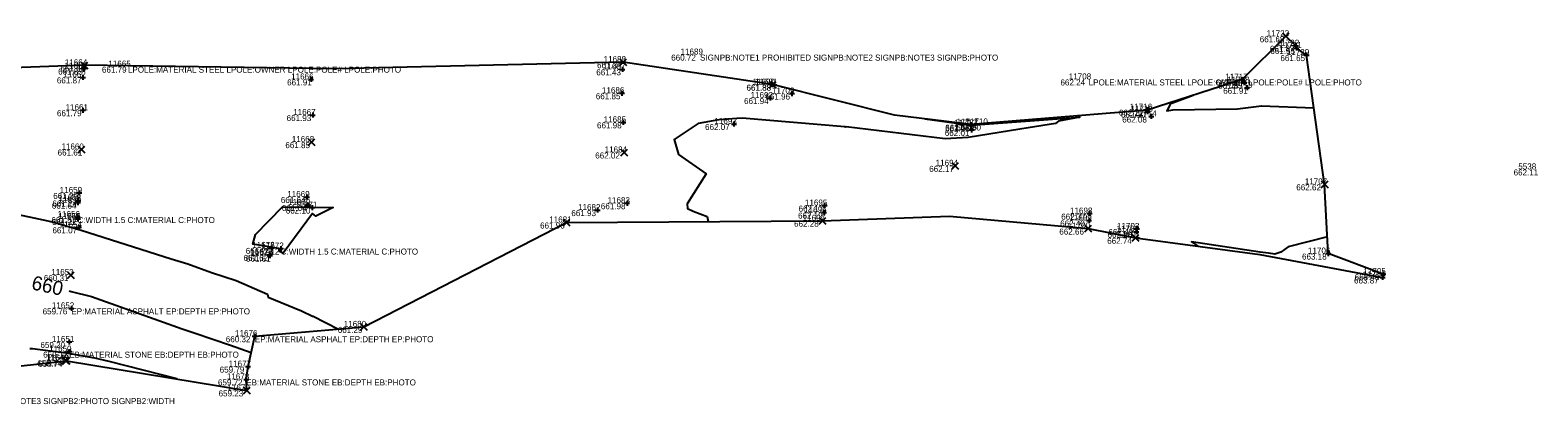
# Model space of a CAD drawing. Extents: x 2129350 to 2137777, y 657588 to 659885.
# Drawn here: x 2132206.7 to 2132507, y 659053.1 to 659128.7 of the extents above; entities that cross this region are included whole.
import ezdxf

# ---------------------------------------------------------------- set-up
doc = ezdxf.new("R2010")
doc.units = 0
for name, color, linetype in [('DT_X_Contour_Major', 7, 'Continuous'), ('DT_X_Contour_Minor', 7, 'Continuous'), ('DT_X_TIN_Hull', 7, 'Continuous'), ('SV_X_Random_Point', 7, 'Continuous'), ('SV_X_Shot_Marker', 7, 'Continuous'), ('SV_X_Text_Comment', 7, 'Continuous'), ('SV_X_Text_Elevation', 7, 'Continuous'), ('SV_X_Text_Name', 7, 'Continuous')]:
    doc.layers.add(name, color=color, linetype=linetype)

msp = doc.modelspace()

# ---------------------------------------------------------------- linework, layer by layer
at = {"layer": 'DT_X_Contour_Major'}
msp.add_lwpolyline([(2132214.43, 659076.81), (2132214.82, 659076.69), (2132218.91, 659075.69), (2132233.21, 659070.54), (2132236.97, 659069.27), (2132239.52, 659068.39), (2132246.59, 659065.97), (2132250.7, 659064.56)], dxfattribs=at)
at = {"layer": 'DT_X_Contour_Minor'}
for points in [[(2132438.29, 659115.76), (2132433.88, 659114.08), (2132433.64, 659113.83), (2132433.09, 659112.69), (2132434.26, 659112.84), (2132447.14, 659113.04), (2132451.94, 659113.69), (2132462.36, 659113.3)], [(2132384.84, 659111.08), (2132394.1, 659109.81), (2132415.73, 659111.44), (2132411.46, 659110.61), (2132410.87, 659110.12), (2132405.46, 659109.31), (2132403.8, 659109), (2132393.47, 659107.36), (2132388.89, 659107.09), (2132369.19, 659109.47), (2132368.97, 659109.43), (2132368.92, 659109.5), (2132348.5, 659111.23), (2132347.39, 659111.15), (2132343.86, 659110.86), (2132339.72, 659110.15), (2132334.93, 659106.96), (2132335.78, 659103.95), (2132341.29, 659100.15), (2132337.56, 659094.13), (2132337.58, 659093.23), (2132338.72, 659092.69), (2132341.52, 659091.61), (2132341.69, 659090.62)], [(2132256.4, 659084.57), (2132256.25, 659085.04), (2132256.24, 659085.05), (2132256.21, 659085.27), (2132251, 659086.11), (2132251.53, 659088.06), (2132256.93, 659093.52), (2132262.74, 659093.46), (2132267.01, 659093.41), (2132263.57, 659091.71), (2132262.88, 659092.19), (2132257.07, 659084.29), (2132256.4, 659084.57)], [(2132203.96, 659092.06), (2132207.42, 659091.35), (2132210.21, 659090.77), (2132211.53, 659090.41), (2132213.87, 659089.78), (2132216.34, 659089.05), (2132216.84, 659088.92), (2132234.75, 659083.18), (2132238.08, 659082.18), (2132242.77, 659080.49), (2132247.71, 659078.89), (2132253.91, 659076.16), (2132254.09, 659075.56), (2132260.69, 659072.8), (2132262.91, 659071.75), (2132263.07, 659071.74), (2132268.11, 659069.2)], [(2132465.04, 659087.59), (2132457.21, 659085.58), (2132455.76, 659084.52), (2132454.6, 659084.1), (2132453.29, 659084.3), (2132451.66, 659084.54), (2132437.98, 659086.56), (2132439.37, 659085.68)], [(2132235.94, 659059.26), (2132222.39, 659062.73), (2132219.53, 659063.42), (2132214.31, 659064.31), (2132214.28, 659064.33), (2132207.17, 659065.23), (2132206.6, 659065.29)]]:
    msp.add_lwpolyline(points, dxfattribs=at)
at = {"layer": 'DT_X_TIN_Hull'}
msp.add_lwpolyline([(2132125.61, 659053.1), (2132213.88, 659062.89), (2132249.84, 659056.98), (2132249.71, 659059.17), (2132250.07, 659061.72), (2132251.42, 659067.78), (2132273.11, 659069.63), (2132313.51, 659090.43), (2132364.45, 659090.78), (2132389.79, 659091.66), (2132417.38, 659089.22), (2132426.8, 659087.38), (2132451.57, 659084.03), (2132476.03, 659079.48), (2132476.18, 659080.15), (2132465.21, 659084.24), (2132464.5, 659098.03), (2132460.89, 659123.78), (2132458.87, 659125.19), (2132458.77, 659125.64), (2132456.78, 659127.53), (2132448.08, 659118.89), (2132429.14, 659112.83), (2132394.11, 659109.92), (2132378.82, 659111.83), (2132354.53, 659117.9), (2132324.78, 659122.37), (2132267.42, 659121.03), (2132217.47, 659121.74), (2132156.88, 659119.5)], dxfattribs=at)
at = {"layer": 'SV_X_Random_Point'}
for p, q in [((2132456.11, 659126.86), (2132457.45, 659128.2)), ((2132456.11, 659128.2), (2132457.45, 659126.86)), ((2132324.11, 659121.7), (2132325.45, 659123.04)), ((2132324.11, 659123.04), (2132325.45, 659121.7)), ((2132216.8, 659121.07), (2132218.13, 659122.4)), ((2132216.8, 659122.4), (2132218.13, 659121.07)), ((2132353.89, 659117.21), (2132355.23, 659118.54)), ((2132353.89, 659118.54), (2132355.23, 659117.21)), ((2132216.24, 659104.3), (2132217.58, 659105.63)), ((2132216.24, 659105.63), (2132217.58, 659104.3)), ((2132262.02, 659105.77), (2132263.35, 659107.1)), ((2132262.02, 659107.1), (2132263.35, 659105.77)), ((2132324.29, 659103.72), (2132325.63, 659105.05)), ((2132324.29, 659105.05), (2132325.63, 659103.72)), ((2132390.24, 659101.05), (2132391.57, 659102.39)), ((2132390.24, 659102.39), (2132391.57, 659101.05)), ((2132463.83, 659097.36), (2132465.17, 659098.7)), ((2132463.83, 659098.7), (2132465.17, 659097.36)), ((2132312.84, 659089.76), (2132314.18, 659091.1)), ((2132312.84, 659091.1), (2132314.18, 659089.76)), ((2132363.79, 659090.11), (2132365.12, 659091.45)), ((2132363.79, 659091.45), (2132365.12, 659090.11)), ((2132416.72, 659088.55), (2132418.05, 659089.89)), ((2132416.72, 659089.89), (2132418.05, 659088.55)), ((2132426.14, 659086.72), (2132427.47, 659088.05)), ((2132426.14, 659088.05), (2132427.47, 659086.72)), ((2132214.09, 659079.29), (2132215.43, 659080.63)), ((2132214.09, 659080.63), (2132215.43, 659079.29)), ((2132272.45, 659068.96), (2132273.78, 659070.3)), ((2132272.45, 659070.3), (2132273.78, 659068.96)), ((2132213.04, 659062.3), (2132214.37, 659063.64)), ((2132213.04, 659063.64), (2132214.37, 659062.3)), ((2132213.21, 659062.22), (2132214.55, 659063.56)), ((2132213.21, 659063.56), (2132214.55, 659062.22)), ((2132249.17, 659056.31), (2132250.5, 659057.65)), ((2132249.17, 659057.65), (2132250.5, 659056.31))]:
    msp.add_line(p, q, dxfattribs=at)
at = {"layer": 'SV_X_Shot_Marker'}
for p, q in [((2132458.77, 659126.14), (2132458.77, 659125.14)), ((2132458.27, 659125.64), (2132459.27, 659125.64)), ((2132458.38, 659125.19), (2132459.38, 659125.19)), ((2132458.77, 659125.64), (2132458.77, 659125.64)), ((2132458.88, 659125.69), (2132458.88, 659124.69)), ((2132458.88, 659125.19), (2132458.88, 659125.19)), ((2132460.39, 659123.78), (2132461.39, 659123.78)), ((2132460.89, 659124.28), (2132460.89, 659123.28)), ((2132460.89, 659123.78), (2132460.89, 659123.78)), ((2132216.92, 659121.1), (2132217.92, 659121.1)), ((2132217.18, 659119.84), (2132217.18, 659118.84)), ((2132217.42, 659121.6), (2132217.42, 659120.6)), ((2132217.42, 659121.1), (2132217.42, 659121.1)), ((2132324.13, 659120.94), (2132325.13, 659120.94)), ((2132324.63, 659121.44), (2132324.63, 659120.44)), ((2132324.63, 659120.94), (2132324.63, 659120.94)), ((2132216.68, 659119.34), (2132217.68, 659119.34)), ((2132217.18, 659119.34), (2132217.18, 659119.34)), ((2132262.13, 659118.93), (2132263.13, 659118.93)), ((2132262.63, 659119.43), (2132262.63, 659118.43)), ((2132262.63, 659118.93), (2132262.63, 659118.93)), ((2132354.03, 659117.9), (2132355.03, 659117.9)), ((2132354.53, 659118.4), (2132354.53, 659117.4)), ((2132354.53, 659117.9), (2132354.53, 659117.9)), ((2132447.58, 659118.89), (2132448.58, 659118.89)), ((2132447.97, 659118.27), (2132448.97, 659118.27)), ((2132448.08, 659119.39), (2132448.08, 659118.39)), ((2132448.08, 659118.89), (2132448.08, 659118.89)), ((2132448.47, 659118.77), (2132448.47, 659117.77)), ((2132448.47, 659118.27), (2132448.47, 659118.27)), ((2132448.56, 659117.27), (2132449.56, 659117.27)), ((2132449.06, 659117.77), (2132449.06, 659116.77)), ((2132449.06, 659117.27), (2132449.06, 659117.27)), ((2132324.02, 659116.18), (2132325.02, 659116.18)), ((2132324.52, 659116.68), (2132324.52, 659115.68)), ((2132324.52, 659116.18), (2132324.52, 659116.18)), ((2132353.55, 659115.22), (2132354.55, 659115.22)), ((2132354.05, 659115.72), (2132354.05, 659114.72)), ((2132354.05, 659115.22), (2132354.05, 659115.22)), ((2132357.89, 659116.12), (2132358.89, 659116.12)), ((2132358.39, 659116.62), (2132358.39, 659115.62)), ((2132358.39, 659116.12), (2132358.39, 659116.12)), ((2132216.68, 659112.8), (2132217.68, 659112.8)), ((2132217.18, 659113.3), (2132217.18, 659112.3)), ((2132217.18, 659112.8), (2132217.18, 659112.8)), ((2132262.46, 659111.83), (2132263.46, 659111.83)), ((2132262.96, 659112.33), (2132262.96, 659111.33)), ((2132262.96, 659111.83), (2132262.96, 659111.83)), ((2132324.79, 659110.88), (2132324.79, 659109.88)), ((2132428.63, 659112.9), (2132429.63, 659112.9)), ((2132428.69, 659112.5), (2132429.69, 659112.5)), ((2132429.13, 659113.4), (2132429.13, 659112.4)), ((2132429.13, 659112.9), (2132429.13, 659112.9)), ((2132429.19, 659113), (2132429.19, 659112)), ((2132429.19, 659112.5), (2132429.19, 659112.5)), ((2132429.45, 659111.55), (2132430.45, 659111.55)), ((2132429.95, 659112.05), (2132429.95, 659111.05)), ((2132429.95, 659111.55), (2132429.95, 659111.55)), ((2132324.29, 659110.38), (2132325.29, 659110.38)), ((2132324.79, 659110.38), (2132324.79, 659110.38)), ((2132346.35, 659110.05), (2132347.35, 659110.05)), ((2132346.85, 659110.55), (2132346.85, 659109.55)), ((2132346.85, 659110.05), (2132346.85, 659110.05)), ((2132393.6, 659109.73), (2132394.6, 659109.73)), ((2132393.61, 659109.92), (2132394.61, 659109.92)), ((2132393.67, 659108.88), (2132394.67, 659108.88)), ((2132394.1, 659110.23), (2132394.1, 659109.23)), ((2132394.1, 659109.73), (2132394.1, 659109.73)), ((2132394.11, 659110.42), (2132394.11, 659109.42)), ((2132394.11, 659109.92), (2132394.11, 659109.92)), ((2132394.17, 659109.38), (2132394.17, 659108.38)), ((2132394.17, 659108.88), (2132394.17, 659108.88)), ((2132215.95, 659096.32), (2132216.95, 659096.32)), ((2132216.45, 659096.82), (2132216.45, 659095.82)), ((2132216.45, 659096.32), (2132216.45, 659096.32)), ((2132261.79, 659096), (2132261.79, 659095)), ((2132215.67, 659094.38), (2132216.67, 659094.38)), ((2132215.76, 659094.81), (2132216.76, 659094.81)), ((2132216.17, 659094.88), (2132216.17, 659093.88)), ((2132216.17, 659094.38), (2132216.17, 659094.38)), ((2132216.26, 659095.31), (2132216.26, 659094.31)), ((2132216.26, 659094.81), (2132216.26, 659094.81)), ((2132261.29, 659095.5), (2132262.29, 659095.5)), ((2132261.5, 659093.91), (2132262.5, 659093.91)), ((2132261.79, 659095.5), (2132261.79, 659095.5)), ((2132262, 659094.41), (2132262, 659093.41)), ((2132262, 659093.91), (2132262, 659093.91)), ((2132262.35, 659093.4), (2132263.35, 659093.4)), ((2132262.85, 659093.9), (2132262.85, 659092.9)), ((2132262.85, 659093.4), (2132262.85, 659093.4)), ((2132319.17, 659092.9), (2132320.17, 659092.9)), ((2132319.67, 659093.4), (2132319.67, 659092.4)), ((2132319.67, 659092.9), (2132319.67, 659092.9)), ((2132325.05, 659094.27), (2132326.05, 659094.27)), ((2132325.55, 659094.77), (2132325.55, 659093.77)), ((2132325.55, 659094.27), (2132325.55, 659094.27)), ((2132364.39, 659093.8), (2132365.39, 659093.8)), ((2132364.8, 659092.9), (2132364.8, 659091.9)), ((2132364.89, 659094.3), (2132364.89, 659093.3)), ((2132364.89, 659093.8), (2132364.89, 659093.8)), ((2132215.59, 659091.51), (2132216.59, 659091.51)), ((2132215.68, 659091.13), (2132216.68, 659091.13)), ((2132216.09, 659092.01), (2132216.09, 659091.01)), ((2132216.09, 659091.51), (2132216.09, 659091.51)), ((2132216.18, 659091.63), (2132216.18, 659090.63)), ((2132216.18, 659091.13), (2132216.18, 659091.13)), ((2132216.41, 659089.97), (2132216.41, 659088.97)), ((2132364.3, 659092.4), (2132365.3, 659092.4)), ((2132364.8, 659092.4), (2132364.8, 659092.4)), ((2132417.07, 659090.83), (2132418.07, 659090.83)), ((2132417.19, 659092.2), (2132418.19, 659092.2)), ((2132417.57, 659091.33), (2132417.57, 659090.33)), ((2132417.57, 659090.83), (2132417.57, 659090.83)), ((2132417.69, 659092.7), (2132417.69, 659091.7)), ((2132417.69, 659092.2), (2132417.69, 659092.2)), ((2132215.91, 659089.47), (2132216.91, 659089.47)), ((2132216.41, 659089.47), (2132216.41, 659089.47)), ((2132426.5, 659088.6), (2132427.5, 659088.6)), ((2132426.59, 659089.14), (2132427.59, 659089.14)), ((2132427, 659089.1), (2132427, 659088.1)), ((2132427, 659088.6), (2132427, 659088.6)), ((2132427.09, 659089.64), (2132427.09, 659088.64)), ((2132427.09, 659089.14), (2132427.09, 659089.14)), ((2132253.88, 659083.98), (2132254.88, 659083.98)), ((2132253.92, 659083.83), (2132254.92, 659083.83)), ((2132254.27, 659085.37), (2132255.27, 659085.37)), ((2132254.38, 659084.48), (2132254.38, 659083.48)), ((2132254.38, 659083.98), (2132254.38, 659083.98)), ((2132254.42, 659084.33), (2132254.42, 659083.33)), ((2132254.42, 659083.83), (2132254.42, 659083.83)), ((2132254.77, 659085.87), (2132254.77, 659084.87)), ((2132254.77, 659085.37), (2132254.77, 659085.37)), ((2132256.07, 659085.24), (2132257.07, 659085.24)), ((2132256.57, 659085.74), (2132256.57, 659084.74)), ((2132256.57, 659085.24), (2132256.57, 659085.24)), ((2132464.71, 659084.24), (2132465.71, 659084.24)), ((2132465.21, 659084.74), (2132465.21, 659083.74)), ((2132465.21, 659084.24), (2132465.21, 659084.24)), ((2132475.53, 659079.48), (2132476.53, 659079.48)), ((2132475.68, 659080.15), (2132476.68, 659080.15)), ((2132476.03, 659079.98), (2132476.03, 659078.98)), ((2132476.03, 659079.48), (2132476.03, 659079.48)), ((2132476.18, 659080.65), (2132476.18, 659079.65)), ((2132476.18, 659080.15), (2132476.18, 659080.15)), ((2132214.38, 659073.32), (2132215.38, 659073.32)), ((2132214.88, 659073.82), (2132214.88, 659072.82)), ((2132214.88, 659073.32), (2132214.88, 659073.32)), ((2132213.96, 659066.63), (2132214.96, 659066.63)), ((2132214.46, 659067.13), (2132214.46, 659066.13)), ((2132214.46, 659066.63), (2132214.46, 659066.63)), ((2132250.92, 659067.78), (2132251.92, 659067.78)), ((2132251.42, 659068.28), (2132251.42, 659067.28)), ((2132251.42, 659067.78), (2132251.42, 659067.78)), ((2132213.94, 659064.7), (2132214.94, 659064.7)), ((2132214.44, 659065.2), (2132214.44, 659064.2)), ((2132214.44, 659064.7), (2132214.44, 659064.7)), ((2132249.57, 659061.72), (2132250.57, 659061.72)), ((2132250.07, 659062.22), (2132250.07, 659061.22)), ((2132250.07, 659061.72), (2132250.07, 659061.72)), ((2132249.21, 659059.17), (2132250.21, 659059.17)), ((2132249.71, 659059.67), (2132249.71, 659058.67)), ((2132249.71, 659059.17), (2132249.71, 659059.17))]:
    msp.add_line(p, q, dxfattribs=at)

# ---------------------------------------------------------------- texts
at = {"layer": 'DT_X_Contour_Major'}
msp.add_text('660', height=2.8, rotation=347.6551, dxfattribs=at).set_placement((2132206.78, 659077.15))
at = {"layer": 'SV_X_Text_Comment'}
for s, p in [('SIGNPB:NOTE1 PROHIBITED SIGNPB:NOTE2 SIGNPB:NOTE3 SIGNPB:PHOTO', (2132340.1, 659122.68)), ('LPOLE:MATERIAL STEEL LPOLE:OWNER LPOLE:POLE# LPOLE:PHOTO', (2132226.15, 659120.28)), ('LPOLE:MATERIAL STEEL LPOLE:OWNER LPOLE:POLE# LPOLE:PHOTO', (2132417.5, 659117.73)), ('C:WIDTH 1.5 C:MATERIAL C:PHOTO', (2132216.09, 659090.31)), ('C:WIDTH 1.5 C:MATERIAL C:PHOTO', (2132256.57, 659084.04)), ('EP:MATERIAL ASPHALT EP:DEPTH EP:PHOTO', (2132214.88, 659072.12)), ('EP:MATERIAL ASPHALT EP:DEPTH EP:PHOTO', (2132251.42, 659066.58)), ('EB:MATERIAL STONE EB:DEPTH EB:PHOTO', (2132214.44, 659063.5)), ('EB:MATERIAL STONE EB:DEPTH EB:PHOTO', (2132249.71, 659057.97)), ('SIGNPB2:NOTE1 YIELD SIGNPB2:NOTE2 SIGNPB2:NOTE3 SIGNPB2:PHOTO SIGNPB2:WIDTH', (2132164.6, 659054.25))]:
    msp.add_text(s, height=1.2, dxfattribs=at).set_placement(p)
at = {"layer": 'SV_X_Text_Elevation'}
for s, p in [('661.68', (2132451.57, 659126.33)), ('660.72', (2132334.35, 659122.68)), ('661.87', (2132453.59, 659124.44)), ('661.55', (2132453.69, 659123.99)), ('661.65', (2132455.69, 659122.58)), ('661.83', (2132212.24, 659119.9)), ('661.81', (2132212.71, 659120.54)), ('661.79', (2132220.97, 659120.28)), ('661.43', (2132319.43, 659119.74)), ('661.34', (2132319.58, 659121.17)), ('661.87', (2132211.99, 659118.14)), ('661.91', (2132257.85, 659117.74)), ('661.88', (2132349.33, 659116.7)), ('661.88', (2132349.36, 659116.68)), ('662.24', (2132411.88, 659117.73)), ('661.87', (2132442.89, 659117.69)), ('661.85', (2132443.28, 659117.07)), ('661.91', (2132444.29, 659116.07)), ('661.85', (2132319.33, 659114.98)), ('661.94', (2132348.86, 659114.02)), ('661.96', (2132353.11, 659114.92)), ('661.79', (2132212.01, 659111.6)), ('661.93', (2132257.75, 659110.63)), ('662.22', (2132423.52, 659111.7)), ('662.10', (2132423.92, 659111.3)), ('662.08', (2132424.18, 659110.35)), ('661.98', (2132319.57, 659109.18)), ('662.07', (2132341.09, 659108.85)), ('662.01', (2132388.84, 659107.67)), ('661.95', (2132388.9, 659108.53)), ('662.18', (2132388.93, 659108.72)), ('661.80', (2132391.14, 659108.76)), ('661.61', (2132212.14, 659103.77)), ('661.85', (2132257.5, 659105.24)), ('662.02', (2132319.22, 659103.18)), ('662.17', (2132385.74, 659100.52)), ('662.11', (2132502.13, 659099.8)), ('661.29', (2132211.27, 659095.12)), ('662.62', (2132458.85, 659096.83)), ('661.64', (2132210.98, 659093.18)), ('661.24', (2132211.1, 659093.61)), ('661.64', (2132256.6, 659094.3)), ('661.64', (2132256.81, 659092.71)), ('662.10', (2132257.58, 659092.2)), ('661.93', (2132314.46, 659091.7)), ('661.98', (2132320.34, 659093.07)), ('662.17', (2132359.72, 659092.6)), ('661.57', (2132210.9, 659090.31)), ('661.22', (2132211.02, 659089.93)), ('661.96', (2132308.23, 659089.23)), ('662.28', (2132358.82, 659089.58)), ('662.19', (2132359.62, 659091.2)), ('662.40', (2132411.82, 659089.63)), ('662.37', (2132412.03, 659091)), ('661.07', (2132211.11, 659088.27)), ('662.66', (2132411.65, 659088.02)), ('662.74', (2132421.19, 659086.18)), ('662.80', (2132421.26, 659087.4)), ('662.49', (2132421.43, 659087.94)), ('661.62', (2132249.18, 659082.78)), ('661.74', (2132249.61, 659084.17)), ('661.61', (2132249.65, 659082.63)), ('662.12', (2132251.41, 659084.04)), ('663.18', (2132459.99, 659083.04)), ('660.31', (2132209.4, 659078.76)), ('663.87', (2132470.35, 659078.28)), ('663.48', (2132470.48, 659078.95)), ('659.76', (2132209.16, 659072.12)), ('661.29', (2132267.94, 659068.43)), ('659.20', (2132208.72, 659065.43)), ('660.32', (2132245.64, 659066.58)), ('658.74', (2132208.1, 659061.77)), ('658.74', (2132208.27, 659061.69)), ('659.12', (2132209.26, 659063.5)), ('659.79', (2132244.42, 659060.52)), ('659.72', (2132244.08, 659057.97)), ('659.23', (2132244.2, 659055.78))]:
    msp.add_text(s, height=1.2, dxfattribs=at).set_placement(p)
at = {"layer": 'SV_X_Text_Name'}
for s, p in [('11723', (2132452.96, 659127.53)), ('11722', (2132454.96, 659125.64)), ('11721', (2132455.48, 659125.19)), ('11664', (2132213.58, 659121.74)), ('11688', (2132320.89, 659122.37)), ('11689', (2132336.21, 659123.88)), ('11720', (2132456.96, 659123.78)), ('11662', (2132213.29, 659119.34)), ('11663', (2132213.52, 659121.1)), ('11665', (2132222.25, 659121.48)), ('11666', (2132258.65, 659118.93)), ('11687', (2132320.75, 659120.94)), ('11708', (2132413.53, 659118.93)), ('11717', (2132444.71, 659118.89)), ('11686', (2132320.56, 659116.18)), ('11690', (2132350.55, 659117.88)), ('11691', (2132351.06, 659117.9)), ('11709', (2132354.42, 659116.12)), ('11718', (2132445.09, 659118.27)), ('11719', (2132445.68, 659117.27)), ('11661', (2132213.72, 659112.8)), ('11692', (2132350.16, 659115.22)), ('11716', (2132425.68, 659112.9)), ('11667', (2132259.06, 659111.83)), ('11685', (2132320.9, 659110.38)), ('11693', (2132342.95, 659110.05)), ('11712', (2132390.74, 659109.73)), ('11711', (2132391.17, 659109.92)), ('11710', (2132392.96, 659109.96)), ('11715', (2132425.82, 659112.5)), ('11714', (2132426.58, 659111.55)), ('11713', (2132390.79, 659108.88)), ('11660', (2132212.91, 659104.97)), ('11668', (2132258.78, 659106.44)), ('11684', (2132321.09, 659104.38)), ('11694', (2132387.02, 659101.72)), ('5538', (2132503.07, 659101)), ('11707', (2132460.54, 659098.03)), ('11658', (2132212.36, 659094.81)), ('11659', (2132212.56, 659096.32)), ('11669', (2132257.88, 659095.5)), ('11657', (2132212.29, 659094.38)), ('11670', (2132258.04, 659093.91)), ('11671', (2132259.42, 659093.4)), ('11682', (2132315.8, 659092.9)), ('11683', (2132321.67, 659094.27)), ('11696', (2132360.83, 659092.4)), ('11695', (2132360.99, 659093.8)), ('11698', (2132413.78, 659092.2)), ('11656', (2132212.13, 659091.51)), ('11655', (2132212.29, 659091.13)), ('11654', (2132212.54, 659089.47)), ('11681', (2132310.06, 659090.43)), ('11697', (2132360.55, 659090.78)), ('11700', (2132413.32, 659089.22)), ('11699', (2132413.66, 659090.83)), ('11702', (2132423.05, 659088.6)), ('11703', (2132423.14, 659089.14)), ('11701', (2132423.28, 659087.39)), ('11675', (2132250.51, 659083.98)), ('11674', (2132250.56, 659083.83)), ('11673', (2132250.91, 659085.37)), ('11672', (2132252.72, 659085.24)), ('11706', (2132461.18, 659084.24)), ('11653', (2132210.88, 659079.96)), ('11705', (2132472.22, 659080.15)), ('11704', (2132472.08, 659079.48)), ('11652', (2132211, 659073.32)), ('11676', (2132247.48, 659067.78)), ('11680', (2132269.13, 659069.63)), ('11650', (2132210.45, 659064.7)), ('11651', (2132211.01, 659066.63)), ('11648', (2132209.81, 659062.97)), ('11649', (2132209.98, 659062.89)), ('11677', (2132246.21, 659061.72)), ('11678', (2132245.84, 659059.17)), ('11679', (2132245.96, 659056.98))]:
    msp.add_text(s, height=1.2, dxfattribs=at).set_placement(p)

doc.saveas('drawing.dxf')
